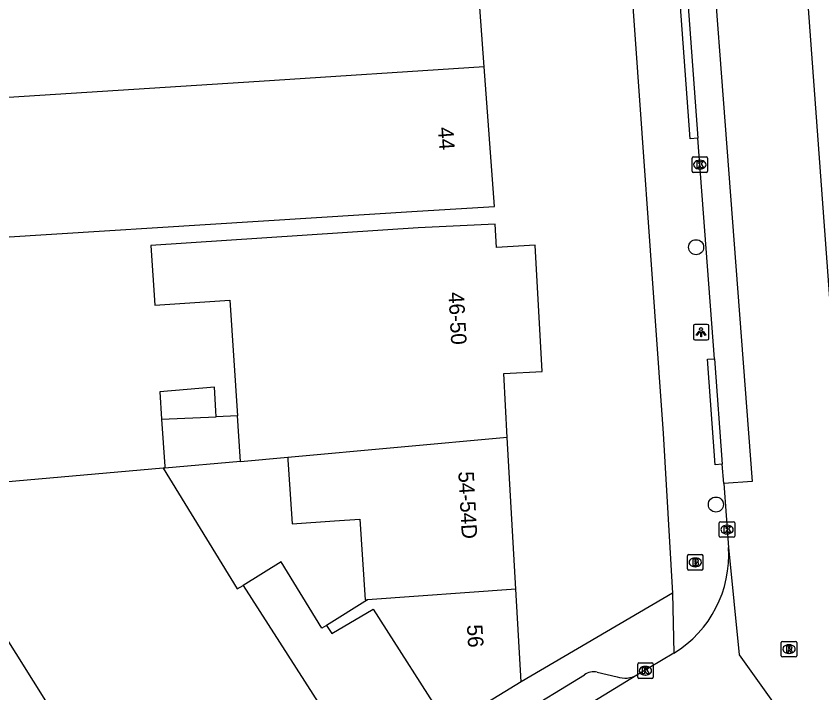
# Model space of a CAD drawing. Extents: x 160664 to 161506, y 382245 to 383288.
# Drawn here: x 161291.6 to 161343.8, y 382790.3 to 382834.1 of the extents above; entities that cross this region are included whole.
import ezdxf

# ---------------------------------------------------------------- set-up
doc = ezdxf.new("R2010")
doc.units = 0
for name, color, linetype in [('IMGEO_Boom', 7, 'Continuous'), ('IMGEO_Brandkraan', 7, 'Continuous'), ('IMGEO_Erf', 7, 'Continuous'), ('IMGEO_Kolk', 7, 'Continuous'), ('IMGEO_Lichtpunt', 7, 'Continuous'), ('IMGEO_Pand', 7, 'Continuous'), ('IMGEO_Pand_nummerreeks', 7, 'Continuous'), ('IMGEO_Rijbaan_lokaal_open', 7, 'Continuous'), ('IMGEO_Rioolput', 7, 'Continuous'), ('IMGEO_Voetpad_open', 7, 'Continuous')]:
    doc.layers.add(name, color=color, linetype=linetype)

msp = doc.modelspace()

# ---------------------------------------------------------------- linework, layer by layer
at = {"layer": 'IMGEO_Boom'}
for centre in [(161335.647, 382819.174), (161336.932, 382802.526)]:
    msp.add_circle(centre, 0.489, dxfattribs=at)
at = {"layer": 'IMGEO_Brandkraan'}
for p, q in [((161335.169, 382799.286), (161336.021, 382799.286)), ((161335.094, 382798.36), (161335.094, 382799.212)), ((161335.582, 382799.066), (161335.607, 382799.066)), ((161336.095, 382799.212), (161336.095, 382798.36)), ((161336.021, 382798.286), (161335.169, 382798.286)), ((161335.605, 382798.506), (161335.58, 382798.506))]:
    msp.add_line(p, q, dxfattribs=at)
for points in [[(161335.169, 382799.286), (161336.021, 382799.286)], [(161335.094, 382798.36), (161335.094, 382799.212)], [(161335.442, 382798.986), (161335.442, 382798.586), (161335.655, 382798.586)], [(161335.673, 382798.986), (161335.442, 382798.986)], [(161335.621, 382798.905), (161335.567, 382798.905), (161335.567, 382798.829)], [(161335.567, 382798.829), (161335.62, 382798.829)], [(161335.629, 382798.753), (161335.567, 382798.753), (161335.567, 382798.672)], [(161336.095, 382799.212), (161336.095, 382798.36)], [(161336.021, 382798.286), (161335.169, 382798.286)], [(161335.567, 382798.672), (161335.629, 382798.672)]]:
    msp.add_lwpolyline(points, dxfattribs=at)
for centre, radius, start, end in [((161335.171, 382799.21), 0.0765, 91.552, 178.448), ((161335.171, 382799.21), 0.0765, 91.552, 178.448), ((161336.019, 382799.21), 0.0765, 1.552, 88.448), ((161336.019, 382799.21), 0.0765, 1.552, 88.448), ((161335.622, 382798.867), 0.0379, 267.8285, 90.9355), ((161335.63, 382798.712), 0.0404, 269.8759, 90.5077), ((161335.677, 382798.841), 0.145, 59.4692, 91.5367), ((161335.702, 382798.888), 0.0922, 285.5137, 58.1501), ((161335.707, 382798.696), 0.105, 301.3115, 78.989), ((161335.171, 382798.362), 0.0765, 181.552, 268.448), ((161335.171, 382798.362), 0.0765, 181.552, 268.448), ((161335.661, 382798.837), 0.251, 268.6676, 293.5347), ((161336.019, 382798.362), 0.0765, 271.552, 358.448), ((161336.019, 382798.362), 0.0765, 271.552, 358.448)]:
    msp.add_arc(centre, radius, start, end, dxfattribs=at)
for centre, major_axis, ratio, start_param, end_param in [((161335.581, 382798.786), (-0.387, 0.002), 0.722429, 4.712389, 7.853982), ((161335.606, 382798.786), (-0.39, 0.002), 0.717154, 1.570796, 4.712389)]:
    msp.add_ellipse(centre, major_axis=major_axis, ratio=ratio, start_param=start_param, end_param=end_param, dxfattribs=at)
at = {"layer": 'IMGEO_Erf'}
msp.add_lwpolyline([(161301.266, 382804.891), (161301.156, 382804.881)], dxfattribs=at)
at = {"layer": 'IMGEO_Kolk'}
for p, q in [((161335.389, 382824.093), (161335.389, 382824.945)), ((161335.464, 382825.019), (161336.316, 382825.019)), ((161335.877, 382824.799), (161335.902, 382824.799)), ((161336.39, 382824.945), (161336.39, 382824.093)), ((161336.316, 382824.019), (161335.464, 382824.019)), ((161335.9, 382824.239), (161335.875, 382824.239)), ((161337.15, 382800.483), (161337.15, 382801.335)), ((161337.225, 382801.409), (161338.077, 382801.409)), ((161338.151, 382801.335), (161338.151, 382800.483)), ((161337.638, 382801.189), (161337.663, 382801.189)), ((161338.077, 382800.409), (161337.225, 382800.409)), ((161337.661, 382800.629), (161337.636, 382800.629)), ((161331.867, 382791.352), (161331.867, 382792.204)), ((161331.942, 382792.278), (161332.794, 382792.278)), ((161332.355, 382792.058), (161332.38, 382792.058)), ((161332.868, 382792.204), (161332.868, 382791.352)), ((161332.378, 382791.498), (161332.353, 382791.498)), ((161332.794, 382791.278), (161331.942, 382791.278))]:
    msp.add_line(p, q, dxfattribs=at)
for points in [[(161335.389, 382824.093), (161335.389, 382824.945)], [(161335.464, 382825.019), (161336.316, 382825.019)], [(161336.39, 382824.945), (161336.39, 382824.093)], [(161335.71, 382824.719), (161335.833, 382824.719), (161335.833, 382824.568), (161335.963, 382824.719), (161336.127, 382824.719), (161335.981, 382824.568), (161336.134, 382824.319), (161335.982, 382824.319), (161335.897, 382824.483), (161335.833, 382824.416), (161335.833, 382824.319), (161335.71, 382824.319), (161335.71, 382824.719)], [(161336.316, 382824.019), (161335.464, 382824.019)], [(161337.15, 382800.483), (161337.15, 382801.335)], [(161337.225, 382801.409), (161338.077, 382801.409)], [(161338.151, 382801.335), (161338.151, 382800.483)], [(161337.471, 382801.109), (161337.594, 382801.109), (161337.594, 382800.958), (161337.724, 382801.109), (161337.888, 382801.109), (161337.742, 382800.958), (161337.895, 382800.709), (161337.743, 382800.709), (161337.658, 382800.873), (161337.594, 382800.806), (161337.594, 382800.709), (161337.471, 382800.709), (161337.471, 382801.109)], [(161338.077, 382800.409), (161337.225, 382800.409)], [(161331.867, 382791.352), (161331.867, 382792.204)], [(161331.942, 382792.278), (161332.794, 382792.278)], [(161332.188, 382791.978), (161332.311, 382791.978), (161332.311, 382791.827), (161332.441, 382791.978), (161332.605, 382791.978), (161332.459, 382791.827), (161332.612, 382791.578), (161332.46, 382791.578), (161332.375, 382791.742), (161332.311, 382791.675), (161332.311, 382791.578), (161332.188, 382791.578), (161332.188, 382791.978)], [(161332.868, 382792.204), (161332.868, 382791.352)], [(161332.794, 382791.278), (161331.942, 382791.278)]]:
    msp.add_lwpolyline(points, dxfattribs=at)
for centre, start, end in [((161335.466, 382824.943), 91.552, 178.448), ((161335.466, 382824.943), 91.552, 178.448), ((161336.314, 382824.943), 1.552, 88.448), ((161336.314, 382824.943), 1.552, 88.448), ((161335.466, 382824.095), 181.552, 268.448), ((161335.466, 382824.095), 181.552, 268.448), ((161336.314, 382824.095), 271.552, 358.448), ((161336.314, 382824.095), 271.552, 358.448), ((161337.227, 382801.333), 91.552, 178.448), ((161337.227, 382801.333), 91.552, 178.448), ((161338.075, 382801.333), 1.552, 88.448), ((161338.075, 382801.333), 1.552, 88.448), ((161337.227, 382800.485), 181.552, 268.448), ((161337.227, 382800.485), 181.552, 268.448), ((161338.075, 382800.485), 271.552, 358.448), ((161338.075, 382800.485), 271.552, 358.448), ((161331.944, 382792.202), 91.552, 178.448), ((161331.944, 382792.202), 91.552, 178.448), ((161332.792, 382792.202), 1.552, 88.448), ((161332.792, 382792.202), 1.552, 88.448), ((161331.944, 382791.354), 181.552, 268.448), ((161331.944, 382791.354), 181.552, 268.448), ((161332.792, 382791.354), 271.552, 358.448), ((161332.792, 382791.354), 271.552, 358.448)]:
    msp.add_arc(centre, 0.0765, start, end, dxfattribs=at)
for centre, major_axis, ratio, start_param, end_param in [((161335.876, 382824.519), (-0.387, 0.002), 0.722429, 4.712389, 7.853982), ((161335.901, 382824.519), (-0.39, 0.002), 0.717154, 1.570796, 4.712389), ((161337.637, 382800.909), (-0.387, 0.002), 0.722429, 4.712389, 7.853982), ((161337.662, 382800.909), (-0.39, 0.002), 0.717154, 1.570796, 4.712389), ((161332.354, 382791.778), (-0.387, 0.002), 0.722429, 4.712389, 7.853982), ((161332.379, 382791.778), (-0.39, 0.002), 0.717154, 1.570796, 4.712389)]:
    msp.add_ellipse(centre, major_axis=major_axis, ratio=ratio, start_param=start_param, end_param=end_param, dxfattribs=at)
at = {"layer": 'IMGEO_Lichtpunt'}
for p, q in [((161335.472, 382814.081), (161335.472, 382813.274)), ((161335.472, 382814.081), (161335.472, 382813.274)), ((161336.374, 382814.176), (161335.566, 382814.176)), ((161336.374, 382814.176), (161335.566, 382814.176)), ((161336.468, 382813.274), (161336.468, 382814.081)), ((161336.468, 382813.274), (161336.468, 382814.081)), ((161335.566, 382813.18), (161336.374, 382813.18)), ((161335.566, 382813.18), (161336.374, 382813.18))]:
    msp.add_line(p, q, dxfattribs=at)
for points in [[(161335.846, 382813.745), (161335.885, 382813.717), (161335.697, 382813.455), (161335.659, 382813.482), (161335.846, 382813.745)], [(161335.948, 382813.697), (161335.995, 382813.697), (161335.995, 382813.375), (161335.948, 382813.375), (161335.948, 382813.697)], [(161336.058, 382813.717), (161336.096, 382813.744), (161336.283, 382813.482), (161336.244, 382813.454), (161336.058, 382813.717)]]:
    msp.add_lwpolyline(points, dxfattribs=at)
msp.add_circle((161335.971, 382813.879), 0.0994, dxfattribs=at)
for centre, start, end in [((161335.566, 382814.081), 90, 180), ((161335.566, 382814.081), 90, 180), ((161336.374, 382814.081), 0, 90), ((161336.374, 382814.081), 0, 90), ((161335.566, 382813.274), 180, 270), ((161335.566, 382813.274), 180, 270), ((161336.374, 382813.274), 270, 0), ((161336.374, 382813.274), 270, 360)]:
    msp.add_arc(centre, 0.0946, start, end, dxfattribs=at)
at = {"layer": 'IMGEO_Pand'}
for points in [[(161321.936, 382830.848), (161320.342, 382852.746)], [(161321.936, 382830.848), (161307.365, 382829.907), (161279.962, 382828.152)], [(161279.962, 382828.152), (161280.522, 382819.187), (161317.604, 382821.502), (161322.594, 382821.813), (161321.936, 382830.848)], [(161323.431, 382806.871), (161323.197, 382811), (161325.693, 382811.142), (161325.23, 382819.299), (161322.734, 382819.157), (161322.648, 382820.674), (161317.659, 382820.434), (161300.355, 382819.278), (161300.612, 382815.435), (161305.465, 382815.76), (161305.966, 382808.263)], [(161304.595, 382808.203), (161304.571, 382808.58), (161304.468, 382810.125), (161300.937, 382809.817), (161301.055, 382808.048)], [(161301.055, 382808.048), (161304.595, 382808.203)], [(161305.966, 382808.263), (161304.595, 382808.203)], [(161306.163, 382805.319), (161306.141, 382805.638), (161305.966, 382808.263)], [(161301.055, 382808.048), (161301.259, 382804.999), (161301.266, 382804.891)], [(161323.431, 382806.871), (161309.215, 382805.563)], [(161323.989, 382797.049), (161323.431, 382806.871)], [(161309.215, 382805.563), (161306.165, 382805.282), (161306.163, 382805.319)], [(161309.215, 382805.563), (161309.225, 382805.415), (161309.267, 382804.79), (161309.501, 382801.284), (161312.242, 382801.467), (161313.886, 382801.577), (161314.235, 382796.357), (161314.391, 382796.365)], [(161306.163, 382805.319), (161301.266, 382804.891)], [(161301.156, 382804.881), (161284.988, 382803.467)], [(161301.156, 382804.881), (161305.953, 382797.07), (161306.329, 382797.301)], [(161301.531, 382777.133), (161284.988, 382803.467)], [(161311.721, 382794.709), (161311.436, 382794.532), (161308.802, 382798.82), (161306.329, 382797.301)], [(161306.329, 382797.301), (161314.267, 382784.913)], [(161323.989, 382797.049), (161314.391, 382796.365)], [(161324.329, 382791.059), (161323.989, 382797.049)], [(161314.391, 382796.365), (161311.721, 382794.709)], [(161311.721, 382794.709), (161312.068, 382794.187), (161314.737, 382795.754), (161319.605, 382788.173)], [(161324.329, 382791.059), (161319.605, 382788.173)]]:
    msp.add_lwpolyline(points, dxfattribs=at)
at = {"layer": 'IMGEO_Rijbaan_lokaal_open'}
for points in [[(161345.629, 382797.991), (161344.661, 382810.867), (161342.609, 382839.033), (161339.346, 382882.938)], [(161334.932, 382861.186), (161339.267, 382804.021), (161337.433, 382803.888)], [(161337.433, 382803.888), (161337.739, 382799.754)], [(161337.739, 382799.754), (161338.436, 382792.812), (161343.129, 382786.236)], [(161334.214, 382792.919), (161331.82, 382791.496)], [(161331.82, 382791.496), (161277.889, 382758.521)]]:
    msp.add_lwpolyline(points, dxfattribs=at)
msp.add_arc((161330.364, 382799.231), 7.394, 301.3821, 4.055, dxfattribs=at)
at = {"layer": 'IMGEO_Rioolput'}
for p, q in [((161341.161, 382792.748), (161341.161, 382793.6)), ((161341.236, 382793.674), (161342.088, 382793.674)), ((161342.162, 382793.6), (161342.162, 382792.748)), ((161341.649, 382793.454), (161341.674, 382793.454)), ((161342.088, 382792.674), (161341.236, 382792.674)), ((161341.672, 382792.894), (161341.647, 382792.894))]:
    msp.add_line(p, q, dxfattribs=at)
for points in [[(161341.161, 382792.748), (161341.161, 382793.6)], [(161341.236, 382793.674), (161342.088, 382793.674)], [(161342.162, 382793.6), (161342.162, 382792.748)], [(161341.75, 382793.372), (161341.498, 382793.374), (161341.498, 382792.974)], [(161341.498, 382792.974), (161341.622, 382792.974), (161341.622, 382793.136), (161341.633, 382793.136)], [(161341.676, 382793.293), (161341.622, 382793.293), (161341.622, 382793.212)], [(161341.622, 382793.212), (161341.674, 382793.212)], [(161341.68, 382793.107), (161341.751, 382792.974), (161341.891, 382792.974), (161341.826, 382793.1)], [(161342.088, 382792.674), (161341.236, 382792.674)]]:
    msp.add_lwpolyline(points, dxfattribs=at)
for centre, radius, start, end in [((161341.238, 382793.598), 0.0765, 91.552, 178.448), ((161341.238, 382793.598), 0.0765, 91.552, 178.448), ((161342.086, 382793.598), 0.0765, 1.552, 88.448), ((161342.086, 382793.598), 0.0765, 1.552, 88.448), ((161341.632, 382793.083), 0.0533, 26.0293, 88.6989), ((161341.658, 382793.401), 0.19, 274.7715, 282.9687), ((161341.682, 382793.197), 0.0964, 77.0061, 93.1865), ((161341.696, 382793.254), 0.0378, 276.6634, 79.6772), ((161341.749, 382793.262), 0.109, 350.3612, 89.416), ((161341.747, 382793.262), 0.112, 277.5842, 350.9817), ((161341.731, 382793.047), 0.108, 29.5134, 73.7905), ((161341.238, 382792.75), 0.0765, 181.552, 268.448), ((161341.238, 382792.75), 0.0765, 181.552, 268.448), ((161342.086, 382792.75), 0.0765, 271.552, 358.448), ((161342.086, 382792.75), 0.0765, 271.552, 358.448)]:
    msp.add_arc(centre, radius, start, end, dxfattribs=at)
for centre, major_axis, ratio, start_param, end_param in [((161341.648, 382793.174), (-0.387, 0.002), 0.722429, 4.712389, 7.853982), ((161341.673, 382793.174), (-0.39, 0.002), 0.717154, 1.570796, 4.712389)]:
    msp.add_ellipse(centre, major_axis=major_axis, ratio=ratio, start_param=start_param, end_param=end_param, dxfattribs=at)
at = {"layer": 'IMGEO_Voetpad_open'}
for points in [[(161330.113, 382853.478), (161331.303, 382838.425), (161333.52, 382807.126), (161334.125, 382796.796)], [(161335.765, 382826.232), (161335.268, 382826.196), (161334.626, 382835.023), (161335.123, 382835.059)], [(161335.123, 382835.059), (161335.765, 382826.232)], [(161336.83, 382811.956), (161335.765, 382826.232)], [(161337.34, 382805.144), (161336.892, 382805.096), (161336.38, 382811.923), (161336.83, 382811.956)], [(161336.83, 382811.956), (161337.34, 382805.144)], [(161337.433, 382803.888), (161337.34, 382805.144)], [(161334.125, 382796.796), (161324.329, 382791.059)], [(161334.125, 382796.796), (161334.214, 382792.919)], [(161319.667, 382786.158), (161328.417, 382791.51)], [(161329.242, 382791.69), (161330.537, 382791.374)]]:
    msp.add_lwpolyline(points, dxfattribs=at)
for centre, radius, start, end in [((161329.047, 382790.602), 1.105, 79.8435, 124.7726), ((161331.033, 382792.965), 1.667, 252.6881, 298.1758)]:
    msp.add_arc(centre, radius, start, end, dxfattribs=at)

# ---------------------------------------------------------------- texts
at = {"layer": 'IMGEO_Pand_nummerreeks'}
for s, rotation, p in [('44', 274.164, (161318.934, 382826.917)), ('46-50', 273.2485, (161319.614, 382816.255)), ('54-54D', 273.1339, (161320.257, 382804.656)), ('56', 273.4958, (161320.813, 382794.734))]:
    msp.add_text(s, height=1, rotation=rotation, dxfattribs=at).set_placement(p)

doc.saveas('drawing.dxf')
